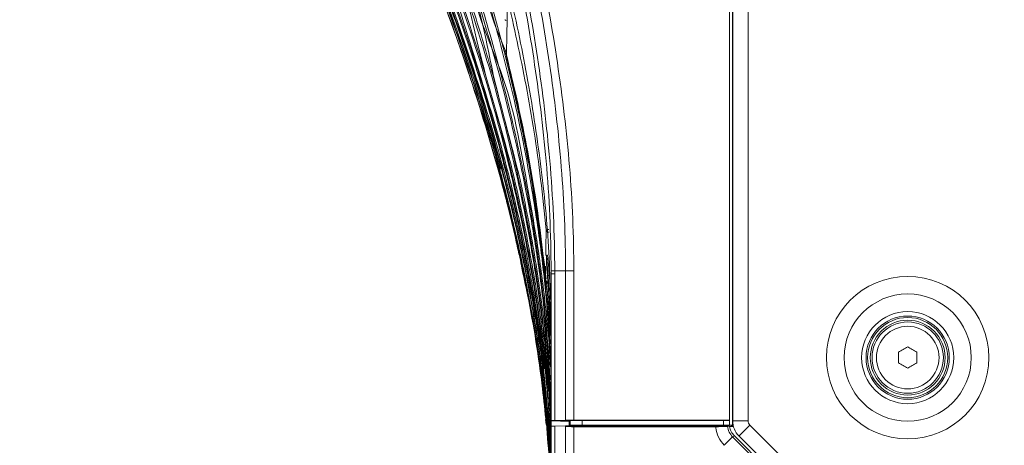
# Model space of a CAD drawing. Header units: millimetres. Extents: x 0 to 1118, y 0 to 864.
# Tile 483 of 512: x 766 to 808, y 548 to 566. Entities that reach past the tile are written whole.
import ezdxf

# ---------------------------------------------------------------- set-up
doc = ezdxf.new("R2010")
doc.units = ezdxf.units.MM
doc.styles.add('SLDTEXTSTYLE0', font='TXT', dxfattribs={"width": 0.605})
doc.dimstyles.new('SLDDIMSTYLE4', dxfattribs={"dimtxt": 3.175, "dimasz": 3.302, "dimexe": 0, "dimexo": 0.0625, "dimgap": 0.79375, "dimtad": 0, "dimtih": 1, "dimtoh": 1, "dimlfac": 4, "dimrnd": 1e-09, "dimzin": 4, "dimdsep": 46, "dimtxsty": 'SLDTEXTSTYLE0', "dimsah": 1, "dimcen": 0.09, "dimadec": 0, "dimazin": 1, "dimtfac": 1, "dimtofl": 0, "dimtmove": 0, "dimatfit": 3, "dimfxl": 1, "dimfrac": 2, "dimtolj": 1, "dimtzin": 12, "dimarcsym": 0})
doc.dimstyles.new('SLDDIMSTYLE8', dxfattribs={"dimtxt": 3.175, "dimasz": 3.302, "dimexe": 0, "dimexo": 0.0625, "dimgap": 0.79375, "dimtad": 0, "dimtih": 1, "dimtoh": 1, "dimlfac": 4, "dimrnd": 1e-09, "dimzin": 12, "dimdsep": 46, "dimtxsty": 'SLDTEXTSTYLE0', "dimsah": 1, "dimcen": 0.09, "dimadec": 0, "dimazin": 3, "dimtfac": 1, "dimtofl": 0, "dimtmove": 0, "dimatfit": 3, "dimfxl": 1, "dimfrac": 2, "dimtolj": 1, "dimtzin": 12, "dimarcsym": 0})

# ---------------------------------------------------------------- blocks, each defined once
blk = doc.blocks.new('_D_28')
at = {"color": 7, "linetype": 'Continuous', "lineweight": 0}
for p, q in [((876.035, 617.934), (876.035, 526.514)), ((796.035, 542.934), (796.035, 526.514)), ((796.035, 528.114), (834.58, 528.114)), ((876.035, 528.114), (837.49, 528.114))]:
    blk.add_line(p, q, dxfattribs=at)
for points in [[(796.035, 528.114), (799.337, 527.606), (799.337, 528.622)], [(876.035, 528.114), (872.733, 528.622), (872.733, 527.606)]]:
    blk.add_solid(points, dxfattribs=at)
at = {"color": 7, "linetype": 'Continuous', "lineweight": 0, "insert": (834.58, 529.771), "char_height": 3.175, "attachment_point": 1, "style": 'SLDTEXTSTYLE0'}
blk.add_mtext('B', dxfattribs=at)
blk = doc.blocks.new('_D_29')
at = {"color": 7, "linetype": 'Continuous', "lineweight": 0}
for p, q in [((874.435, 619.534), (698.437, 619.534)), ((700.037, 619.534), (700.037, 584.47)), ((700.037, 544.534), (700.037, 579.598)), ((794.435, 544.534), (698.437, 544.534))]:
    blk.add_line(p, q, dxfattribs=at)
for points in [[(700.037, 619.534), (699.529, 616.232), (700.545, 616.232)], [(700.037, 544.534), (700.545, 547.836), (699.529, 547.836)]]:
    blk.add_solid(points, dxfattribs=at)
at = {"color": 7, "linetype": 'Continuous', "lineweight": 0, "insert": (698.463, 583.69), "char_height": 3.175, "attachment_point": 1, "style": 'SLDTEXTSTYLE0'}
blk.add_mtext('C', dxfattribs=at)
blk = doc.blocks.new('_D_35')
at = {"color": 7, "linetype": 'Continuous', "lineweight": 0}
for p, q in [((794.435, 677.284), (669.723, 677.284)), ((671.323, 677.284), (671.323, 613.345)), ((671.323, 544.534), (671.323, 608.473)), ((791.287, 544.534), (669.723, 544.534))]:
    blk.add_line(p, q, dxfattribs=at)
for points in [[(671.323, 677.284), (670.815, 673.982), (671.831, 673.982)], [(671.323, 544.534), (671.831, 547.836), (670.815, 547.836)]]:
    blk.add_solid(points, dxfattribs=at)
at = {"color": 7, "linetype": 'Continuous', "lineweight": 0, "insert": (664.653, 612.565), "char_height": 3.175, "attachment_point": 1, "style": 'SLDTEXTSTYLE0'}
blk.add_mtext('531.00', dxfattribs=at)

msp = doc.modelspace()

# ---------------------------------------------------------------- linework, layer by layer
at = {"color": 9, "linetype": 'Continuous', "lineweight": 0}
for p, q in [((796.2848, 672.4964), (796.2848, 549.3214)), ((796.9473, 672.3181), (796.9473, 549.4997)), ((786.6832, 565.0521), (785.7828, 568.3788)), ((786.7051, 564.9637), (786.6832, 565.0521)), ((786.7141, 564.9257), (786.7051, 564.9637)), ((786.7538, 564.9714), (786.7641, 564.938)), ((788.8061, 555.8122), (789.2634, 555.8122)), ((788.8061, 555.8122), (788.8063, 555.6796)), ((788.8063, 555.6796), (788.8063, 549.5151)), ((789.2634, 549.5231), (789.2634, 555.8122)), ((789.6169, 555.8122), (789.6169, 549.5256)), ((788.4574, 555.3573), (788.4665, 555.2893)), ((788.4665, 555.2893), (788.4712, 555.2541)), ((788.4665, 555.2893), (788.5165, 555.2886)), ((788.4871, 555.0397), (788.4391, 555.0352)), ((788.4871, 555.0397), (788.6286, 553.0828)), ((788.249, 551.5908), (788.3147, 551.1147)), ((788.4955, 549.4324), (788.5451, 548.751)), ((789.9598, 549.5138), (789.9598, 549.3214)), ((795.9098, 549.3214), (795.9098, 549.5143)), ((796.9473, 549.4997), (796.2973, 549.4997)), ((788.8063, 549.2783), (788.8063, 542.909)), ((789.2634, 549.2714), (795.7283, 549.2714)), ((789.2634, 542.881), (789.2634, 549.2565)), ((789.6169, 549.254), (789.6169, 542.8835)), ((795.7283, 549.2714), (795.8331, 549.2714)), ((797.0206, 549.323), (800.8239, 545.5196)), ((795.9408, 548.4704), (796.2935, 548.8231)), ((796.3694, 548.8619), (796.2935, 548.8231)), ((796.2935, 548.8231), (800.324, 544.7926))]:
    msp.add_line(p, q, dxfattribs=at)
at = {"color": 7, "linetype": 'Continuous', "lineweight": 15}
for p, q in [((796.1598, 549.5256), (796.1598, 672.2922)), ((796.2973, 672.3181), (796.2973, 549.4997)), ((786.7526, 564.971), (786.7538, 564.9714)), ((786.7757, 564.842), (786.7749, 564.8418)), ((785.7625, 562.4641), (785.9243, 561.9482)), ((788.457, 556.1587), (788.4611, 556.4446)), ((788.6598, 549.5089), (788.6598, 555.6796)), ((788.4147, 555.4391), (788.4146, 555.4391)), ((788.419, 555.2455), (788.415, 555.2842)), ((803.2723, 551.9352), (803.2723, 552.3827)), ((804.0473, 552.3827), (804.0473, 551.9352)), ((788.448, 549.3492), (788.4256, 549.5628)), ((788.6598, 549.5089), (789.4222, 549.5089)), ((788.6598, 549.4964), (788.6598, 549.5089)), ((788.6598, 549.4964), (789.4222, 549.4698)), ((788.6598, 549.2722), (788.6598, 549.4964)), ((788.8063, 549.5151), (789.2634, 549.5231)), ((789.4098, 549.4702), (789.4098, 549.2863)), ((789.4222, 549.4698), (789.4222, 549.5089)), ((789.4598, 549.3214), (789.4598, 549.5105)), ((789.6169, 549.5256), (796.1598, 549.5256)), ((796.1598, 549.5143), (789.7832, 549.5138)), ((796.1598, 549.5143), (796.1598, 549.5256)), ((796.1598, 549.5143), (796.1598, 549.3214)), ((788.587, 548.5946), (788.563, 548.9923)), ((788.6598, 542.9095), (788.6598, 549.2722)), ((789.2634, 549.2863), (788.8063, 549.2783)), ((789.2634, 549.2714), (789.2634, 549.2863)), ((789.2634, 549.2863), (795.7283, 549.2863)), ((789.2634, 549.2565), (789.2634, 549.2714)), ((789.2634, 549.2565), (795.7283, 549.2565)), ((789.4598, 549.3214), (789.9598, 549.3214)), ((795.5794, 549.254), (789.6169, 549.254)), ((795.9098, 549.3214), (789.9598, 549.3214)), ((790.8098, 549.2863), (790.8098, 549.3214)), ((791.3098, 549.3214), (791.3098, 549.2863)), ((794.9773, 549.3214), (795.0124, 549.2863)), ((795.7283, 549.2714), (795.7283, 549.2863)), ((795.7283, 549.2863), (795.8331, 549.2714)), ((795.7283, 549.2565), (795.8331, 549.2714)), ((795.7283, 549.2714), (795.7283, 549.2565)), ((795.8331, 549.2714), (795.9098, 549.2823)), ((795.9098, 549.3214), (796.1598, 549.3214)), ((795.9098, 549.2823), (796.1581, 549.2823)), ((796.0798, 549.2621), (796.1581, 549.2823)), ((796.1598, 549.2714), (796.1581, 549.2823)), ((796.2324, 549.3214), (796.1598, 549.3214)), ((796.1598, 549.2714), (796.1617, 549.2605)), ((796.3297, 549.2605), (796.1617, 549.2605)), ((796.2324, 549.3214), (796.3152, 549.3214)), ((796.2933, 549.2605), (796.2324, 549.3214)), ((796.3694, 548.8619), (800.3628, 544.8685)), ((796.5609, 548.8634), (800.3643, 545.06))]:
    msp.add_line(p, q, dxfattribs=at)
at = {"color": 9, "linetype": 'Continuous', "lineweight": 0, "flags": 128}
for points in [[(786.7296, 565.0637), (786.7211, 565.0616), (786.7129, 565.0595), (786.7052, 565.0576), (786.6984, 565.0559), (786.6927, 565.0545), (786.6881, 565.0534), (786.6849, 565.0526), (786.6832, 565.0521)], [(786.7641, 564.938), (786.7551, 564.9358), (786.7463, 564.9336), (786.7381, 564.9316), (786.7307, 564.9298), (786.7244, 564.9282), (786.7195, 564.927), (786.716, 564.9261), (786.7141, 564.9257)], [(788.5658, 557.5471), (788.5429, 557.545), (788.5209, 557.543), (788.5006, 557.5412), (788.4828, 557.5396), (788.4679, 557.5382), (788.4565, 557.5372), (788.4491, 557.5365), (788.4458, 557.5362)], [(788.4665, 555.2893), (788.4568, 555.2883), (788.4474, 555.2874), (788.4387, 555.2866), (788.431, 555.2858), (788.4245, 555.2852), (788.4196, 555.2847), (788.4164, 555.2844), (788.415, 555.2842)], [(797.0206, 549.323), (796.9309, 549.2333), (796.8447, 549.1471), (796.7652, 549.0676), (796.6955, 548.998), (796.6384, 548.9408), (796.5959, 548.8983), (796.5698, 548.8722), (796.5609, 548.8634)]]:
    msp.add_lwpolyline(points, dxfattribs=at)
at = {"color": 7, "linetype": 'Continuous', "lineweight": 15, "flags": 128}
for points in [[(786.7757, 564.842), (786.7714, 564.8673), (786.7713, 564.8738)], [(803.2723, 552.3827), (803.3207, 552.4106), (803.3692, 552.4386), (803.4176, 552.4665), (803.4661, 552.4945), (803.5145, 552.5225), (803.563, 552.5505), (803.6114, 552.5784), (803.6598, 552.6064)], [(803.6598, 552.6064), (803.7082, 552.5784), (803.7567, 552.5505), (803.8051, 552.5225), (803.8536, 552.4945), (803.902, 552.4665), (803.9505, 552.4386), (803.9989, 552.4106), (804.0473, 552.3827)], [(803.6598, 551.7115), (803.6114, 551.7394), (803.563, 551.7674), (803.5145, 551.7954), (803.4661, 551.8233), (803.4176, 551.8513), (803.3692, 551.8793), (803.3207, 551.9073), (803.2723, 551.9352)], [(804.0473, 551.9352), (803.9989, 551.9073), (803.9505, 551.8793), (803.902, 551.8513), (803.8536, 551.8233), (803.8051, 551.7954), (803.7567, 551.7674), (803.7082, 551.7394), (803.6598, 551.7115)]]:
    msp.add_lwpolyline(points, dxfattribs=at)
at = {"color": 9, "linetype": 'Continuous', "lineweight": 0}
for radius in [3.4165, 2.677, 1.9375, 1.3179]:
    msp.add_circle((803.6598, 552.1589), radius, dxfattribs=at)
at = {"color": 7, "linetype": 'Continuous', "lineweight": 15}
for radius in [1.75, 1.6875, 1.575, 1.5]:
    msp.add_circle((803.6598, 552.1589), radius, dxfattribs=at)
for centre, radius, start, end in [((786.8963, 564.8714), 0.125, 178.90112, 193.67616), ((788.539, 555.4513), 0.125, 185.61202, 267.07565), ((797.1973, 549.4998), 0.9, 180, 225)]:
    msp.add_arc(centre, radius, start, end, dxfattribs=at)
at = {"color": 9, "linetype": 'Continuous', "lineweight": 0}
for centre, radius, start, end in [((788.5651, 557.5555), 0.1208, 189.19968, 270.32601), ((788.5354, 555.457), 0.122, 188.43244, 269.62857), ((797.1973, 549.4998), 0.25, 180, 225)]:
    msp.add_arc(centre, radius, start, end, dxfattribs=at)
at = {"color": 7, "linetype": 'Continuous', "lineweight": 15}
for centre, major_axis, start_param, end_param in [((789.1598, 549.5089), (0.5, 0), 2.3561945, 3.1415927), ((789.6169, 549.5169), (0.5, 0), 1.5707963, 2.3561945), ((789.7848, 549.5073), (0.375, 0), 1.5751596, 2.8835018), ((789.1598, 549.2722), (0.5, 0), 2.3561945, 3.1415927), ((789.6169, 549.2627), (0.5, 0), 3.9269908, 4.712389)]:
    msp.add_ellipse(centre, major_axis=major_axis, ratio=0.0174551, start_param=start_param, end_param=end_param, dxfattribs=at)
at = {"color": 9, "linetype": 'Continuous', "lineweight": 0}
for points, knots in [([(788.6596, 555.8137), (788.6468, 556.5834), (788.6212, 558.1242), (788.4084, 561.1099), (787.9627, 564.764), (787.181, 569.0569), (786.1927, 573.3116), (785.0298, 577.5202), (783.7195, 581.6879), (782.2883, 585.8166), (780.2544, 591.2841), (778.363, 596.0286), (776.5143, 600.7964), (775.2255, 604.2441), (774.0522, 607.7502), (773.229, 610.6134), (772.6867, 612.7759), (772.2318, 614.9489), (771.8742, 617.1315), (771.6217, 619.3304), (771.4827, 621.5425), (771.4651, 623.7586), (771.5741, 625.9729), (771.8136, 628.1784), (772.1871, 630.3657), (772.6955, 632.5286), (773.3342, 634.6534), (774.0972, 636.735), (774.9722, 638.7691), (775.9431, 640.7552), (776.9929, 642.6987), (778.4678, 645.2349), (780.4077, 648.3353), (782.4575, 651.5847), (784.1364, 654.4259), (785.3724, 656.7189), (786.4189, 658.9306), (787.275, 661.0701), (787.9702, 663.2854), (788.3951, 665.2886), (788.6148, 667.0334), (788.6445, 668.0115), (788.6593, 668.5018)], [0, 0, 0, 0, 0.01938218, 0.03880038, 0.07534504, 0.11202174, 0.14862831, 0.18530126, 0.22194319, 0.25862458, 0.29532623, 0.36882954, 0.38723608, 0.42409835, 0.46150969, 0.48029814, 0.49910744, 0.51763718, 0.5361869, 0.55477823, 0.57334817, 0.5919727, 0.61055336, 0.62914281, 0.64780058, 0.6663926, 0.6850542, 0.70363519, 0.72218849, 0.74078709, 0.7592836, 0.77780008, 0.81465829, 0.85137108, 0.87454728, 0.89775461, 0.9169499, 0.93613964, 0.95575437, 0.97535938, 0.98764666, 1, 1, 1, 1]), ([(788.8058, 668.5055), (788.7938, 668.0125), (788.7699, 667.0264), (788.5595, 665.2783), (788.1442, 663.2768), (787.4558, 661.053), (786.598, 658.8876), (785.5425, 656.6472), (784.2989, 654.3379), (782.6166, 651.4915), (780.5639, 648.2404), (778.6231, 645.1435), (777.1489, 642.6126), (776.1008, 640.6765), (775.1319, 638.6974), (774.2589, 636.6721), (773.4985, 634.6003), (772.8624, 632.4854), (772.3559, 630.3343), (771.9842, 628.1559), (771.7455, 625.9607), (771.6375, 623.756), (771.6559, 621.5495), (771.7947, 619.3473), (772.0475, 617.1561), (772.4047, 614.9817), (772.8595, 612.8156), (773.4017, 610.6598), (774.2248, 607.8035), (775.3982, 604.3037), (776.6867, 600.8608), (778.5358, 596.0944), (780.4273, 591.3486), (782.4595, 585.8771), (783.8906, 581.7434), (785.1992, 577.5699), (786.3606, 573.3542), (787.3455, 569.0922), (788.1239, 564.791), (788.5675, 561.1205), (788.768, 558.1406), (788.8061, 556.5617), (788.8061, 555.8122), (788.8061, 555.8122)], [0, 0, 0, 0, 0.0124156, 0.0248326, 0.0442888, 0.0638163, 0.0833864, 0.102901, 0.1261536, 0.1494116, 0.1861517, 0.2229768, 0.2414386, 0.2598986, 0.2784059, 0.2969111, 0.3154101, 0.3339501, 0.3524897, 0.3710264, 0.3895636, 0.4080613, 0.4265798, 0.4450991, 0.4635997, 0.4821013, 0.5005705, 0.5193186, 0.5380678, 0.575411, 0.6122364, 0.6306344, 0.7041537, 0.7408818, 0.7776078, 0.8142993, 0.8510028, 0.8877028, 0.9243996, 0.9610885, 0.980545, 0.9999999, 1, 1, 1, 1]), ([(789.2634, 555.8122), (789.2634, 555.8122), (789.2634, 556.5375), (789.2155, 558.7198), (788.918, 562.3507), (788.2784, 566.6774), (787.4101, 570.964), (786.3466, 575.2065), (785.1196, 579.4049), (783.755, 583.5618), (782.2782, 587.6807), (780.7195, 591.7709), (779.1113, 595.8439), (777.4993, 599.9192), (775.9419, 604.0207), (774.5158, 608.1761), (773.5164, 611.7035), (772.8798, 614.5684), (772.4964, 616.7381), (772.2169, 618.9259), (772.0514, 621.1261), (772.0066, 623.3335), (772.0899, 625.5404), (772.3042, 627.738), (772.6539, 629.9186), (773.1403, 632.0733), (773.7597, 634.1944), (774.5082, 636.2727), (775.3714, 638.303), (776.3351, 640.2845), (777.3802, 642.221), (778.855, 644.7518), (780.8023, 647.8449), (782.8767, 651.1021), (784.591, 653.9681), (785.8549, 656.283), (786.9172, 658.4968), (787.776, 660.601), (788.4794, 662.7611), (788.9482, 664.8125), (789.2165, 666.733), (789.2477, 667.9147), (789.2634, 668.5055)], [0, 0, 0, 0, 0.0000001, 0.0182549, 0.0549227, 0.0916009, 0.1282775, 0.1649582, 0.2016499, 0.2383441, 0.2750562, 0.3117701, 0.348506, 0.3852707, 0.4220717, 0.4589178, 0.4958144, 0.5142712, 0.5327612, 0.55125, 0.5697591, 0.5882671, 0.6067898, 0.6253117, 0.6438065, 0.6623381, 0.6808701, 0.6993857, 0.7179031, 0.7363699, 0.7548217, 0.7732755, 0.8100823, 0.8468029, 0.8704662, 0.8941239, 0.9131571, 0.9322387, 0.9512837, 0.9702671, 0.985135, 1, 1, 1, 1]), ([(789.6169, 668.5038), (789.5974, 667.903), (789.5583, 666.7015), (789.2742, 664.7553), (788.7878, 662.6821), (788.066, 660.504), (787.1885, 658.383), (786.108, 656.1572), (784.8275, 653.8346), (783.0982, 650.9679), (781.0114, 647.7155), (779.0568, 644.631), (777.5789, 642.1101), (776.5334, 640.1834), (775.5704, 638.2127), (774.7087, 636.1944), (773.9623, 634.1286), (773.3452, 632.0203), (772.8611, 629.8787), (772.5136, 627.7109), (772.3012, 625.526), (772.2196, 623.3315), (772.2658, 621.1362), (772.4327, 618.9476), (772.7137, 616.7711), (773.0988, 614.6119), (773.7381, 611.7597), (774.7422, 608.2458), (776.1753, 604.104), (777.741, 600.0121), (779.3624, 595.9426), (780.9808, 591.8715), (782.5499, 587.7806), (784.0376, 583.6579), (785.4127, 579.4954), (786.6508, 575.288), (787.7249, 571.0347), (788.6055, 566.7327), (789.2523, 562.3876), (789.5714, 558.7375), (789.6056, 556.5427), (789.6169, 555.8122)], [0, 0, 0, 0, 0.0151052, 0.0302135, 0.0493734, 0.0685948, 0.0878524, 0.1070619, 0.1307912, 0.1545261, 0.1912488, 0.2279761, 0.2463529, 0.2647277, 0.2830942, 0.3014952, 0.3198943, 0.3383011, 0.3567075, 0.3750776, 0.393479, 0.4118812, 0.4302759, 0.4486715, 0.4670576, 0.4854449, 0.5038098, 0.5405501, 0.5772798, 0.614004, 0.6507265, 0.6874493, 0.7241836, 0.7609161, 0.7976672, 0.8344158, 0.8711927, 0.9079655, 0.9448022, 0.9816286, 1, 1, 1, 1]), ([(788.6317, 546.8963), (788.5667, 548.0016), (788.4365, 550.217), (788.0046, 553.2195), (787.5016, 555.9086), (786.7822, 559.0845), (785.6783, 563.002), (784.0845, 567.6245), (782.7972, 570.6137), (782.1525, 572.111)], [0, 0, 0, 0, 0.12681142, 0.25418013, 0.34720808, 0.4402394, 0.62720029, 0.81326876, 1, 1, 1, 1]), ([(782.1963, 572.1307), (782.1963, 572.1307), (782.9242, 570.6748), (784.0864, 567.6253), (785.5381, 563.6078), (786.2553, 561.0623), (786.5309, 560.084)], [0, 0, 0, 0, 0.0000013, 0.3810779, 0.7621453, 1, 1, 1, 1]), ([(788.6557, 546.8974), (788.633, 547.6512), (788.5877, 549.1608), (788.3734, 551.4739), (788.0595, 553.8332), (787.6361, 556.2373), (787.1242, 558.629), (786.33, 561.7882), (785.1635, 565.6919), (784.0025, 568.7321), (783.421, 570.255)], [0, 0, 0, 0, 0.0940133, 0.1882532, 0.2894724, 0.3906979, 0.4925238, 0.5943529, 0.7968095, 1, 1, 1, 1]), ([(783.4655, 570.2728), (783.4655, 570.2728), (784.1934, 568.8169), (785.1394, 565.6794), (786.4656, 561.5511), (787.3565, 557.8527), (787.9814, 554.7452), (788.2471, 552.6799), (788.374, 551.6931)], [0, 0, 0, 0, 0.0000009, 0.2534086, 0.5067977, 0.6759318, 0.8451456, 1, 1, 1, 1]), ([(788.6598, 547.0772), (788.6306, 548.254), (788.5813, 550.2427), (788.2811, 553.0288), (787.9262, 555.444), (787.4739, 557.8489), (786.7555, 561.0271), (785.6767, 564.9567), (784.5839, 568.022), (784.0365, 569.5576)], [0, 0, 0, 0, 0.15303734, 0.25862666, 0.36422336, 0.47051746, 0.57681526, 0.78801672, 1, 1, 1, 1]), ([(784.0813, 569.5744), (784.0813, 569.5743), (784.9843, 568.2199), (785.5546, 564.8894), (786.9023, 560.7966), (787.684, 557.0656), (788.24, 553.8991), (788.4468, 551.7801), (788.548, 550.7439)], [0, 0, 0, 0, 0.0000007, 0.2515821, 0.5031375, 0.6711061, 0.8391596, 1, 1, 1, 1]), ([(788.6598, 548.0206), (788.6495, 548.7084), (788.627, 550.1969), (788.452, 552.4807), (788.1681, 554.8723), (787.7845, 557.256), (787.3783, 559.2972), (786.8891, 561.4526), (786.3052, 563.7196), (785.5219, 566.3942), (784.9293, 568.1472), (784.6368, 569.0125)], [0, 0, 0, 0, 0.0961082, 0.2079938, 0.319889, 0.4325863, 0.5452885, 0.6106642, 0.7414314, 0.8723648, 1, 1, 1, 1]), ([(784.6819, 569.0282), (784.6819, 569.0282), (785.5849, 567.6737), (786.0303, 564.3002), (787.2939, 560.2017), (787.9718, 556.4786), (788.4293, 553.4056), (788.5663, 551.3747), (788.631, 550.4147)], [0, 0, 0, 0, 0.0000007, 0.255862, 0.5116888, 0.6802258, 0.8488507, 1, 1, 1, 1]), ([(788.6598, 549.1669), (788.6572, 549.5004), (788.6488, 550.5868), (788.5551, 552.4247), (788.3441, 554.6794), (788.0413, 556.9291), (787.6212, 559.3783), (787.0279, 562.1852), (786.2308, 565.3416), (785.557, 567.5262), (785.2198, 568.6195)], [0, 0, 0, 0, 0.0504526, 0.1643608, 0.2782781, 0.3929864, 0.507699, 0.6541653, 0.8269289, 1, 1, 1, 1]), ([(785.2653, 568.6341), (785.2653, 568.6341), (785.2653, 567.0061), (786.9098, 563.993), (787.5422, 559.9563), (788.1345, 556.7078), (788.4191, 554.3759), (788.5805, 552.7522), (788.6145, 551.9585), (788.6195, 551.8404)], [0, 0, 0, 0, 0.0000009, 0.2844795, 0.5689106, 0.7150541, 0.8611894, 0.9793453, 1, 1, 1, 1]), ([(785.8286, 568.3922), (785.8286, 568.3922), (785.8286, 567.2428), (786.2791, 566.1532), (786.7296, 565.0637)], [0, 0, 0, 0, 0.0000043, 1, 1, 1, 1]), ([(788.4458, 557.5362), (788.3733, 558.2472), (788.166, 560.2814), (787.6507, 563.5422), (787.0949, 566.0653), (786.8252, 567.2894)], [0, 0, 0, 0, 0.2166791, 0.6199711, 1, 1, 1, 1]), ([(788.415, 555.2842), (788.2542, 556.6277), (787.9325, 559.3147), (787.291, 562.5204), (786.8448, 564.3807), (786.7141, 564.9257)], [0, 0, 0, 0, 0.41419728, 0.82837634, 1, 1, 1, 1]), ([(786.7296, 565.0637), (786.7343, 565.0446), (786.742, 565.0137), (786.7497, 564.9828), (786.7526, 564.971)], [0, 0, 0, 0, 0.6185481, 1, 1, 1, 1]), ([(786.7641, 564.938), (786.8949, 564.3927), (787.3413, 562.5311), (787.9736, 559.3786), (788.2895, 556.7459), (788.4441, 555.4574)], [0, 0, 0, 0, 0.1746262, 0.5960799, 1, 1, 1, 1]), ([(788.4298, 556.4554), (788.4309, 556.5295), (788.436, 556.8693), (788.4415, 557.2436), (788.4458, 557.5362)], [0, 0, 0, 0, 0.2180547, 1, 1, 1, 1]), ([(788.6598, 552.118), (788.6495, 552.8451), (788.6359, 553.8093), (788.5571, 555.2514), (788.4996, 555.9663), (788.4611, 556.4446)], [0, 0, 0, 0, 0.5034196, 0.6676885, 1, 1, 1, 1]), ([(788.5076, 556.4658), (788.5712, 555.7447), (788.6406, 554.9578), (788.6583, 554.1685), (788.6598, 554.1024)], [0, 0, 0, 0, 0.9162722, 1, 1, 1, 1]), ([(788.4147, 555.4391), (788.4167, 555.5713), (788.4194, 555.752), (788.4223, 555.948), (788.4231, 556.0008)], [0, 0, 0, 0, 0.73097307, 1, 1, 1, 1]), ([(788.6598, 555.6795), (788.6598, 555.6795), (788.6598, 555.7242), (788.6597, 555.769), (788.6596, 555.8137)], [0, 0, 0, 0, 0.0001111, 1, 1, 1, 1]), ([(788.8061, 555.8122), (788.7843, 555.8123), (788.7407, 555.8124), (788.6953, 555.8128), (788.6653, 555.8132), (788.6615, 555.8135), (788.6596, 555.8137)], [0, 0, 0, 0, 0.2499974, 0.4999996, 0.7500008, 1, 1, 1, 1]), ([(788.8063, 555.6796), (788.7844, 555.6796), (788.7407, 555.6796), (788.6953, 555.6796), (788.6654, 555.6796), (788.6617, 555.6796), (788.6598, 555.6796)], [0, 0, 0, 0, 0.2500017, 0.500001, 0.7499979, 1, 1, 1, 1]), ([(789.6169, 555.8122), (789.5842, 555.8122), (789.5187, 555.8122), (789.4245, 555.8122), (789.3367, 555.8122), (789.2878, 555.8122), (789.2634, 555.8122)], [0, 0, 0, 0, 0.25000922, 0.50000272, 0.74999428, 1, 1, 1, 1]), ([(788.4391, 555.0352), (788.4351, 555.077), (788.4285, 555.1471), (788.4217, 555.2172), (788.419, 555.2455)], [0, 0, 0, 0, 0.59634774, 1, 1, 1, 1]), ([(788.4665, 555.2547), (788.4694, 555.2249), (788.4764, 555.1532), (788.4831, 555.0816), (788.4871, 555.0397)], [0, 0, 0, 0, 0.4162931, 1, 1, 1, 1]), ([(788.6598, 550.5278), (788.6491, 551.2823), (788.6277, 552.7873), (788.5019, 554.2872), (788.4391, 555.0352)], [0, 0, 0, 0, 0.5012962, 1, 1, 1, 1]), ([(795.9408, 548.4704), (795.8514, 548.5791), (795.6727, 548.7966), (795.5943, 549.0886), (795.5806, 549.2408), (795.5794, 549.254)], [0, 0, 0, 0, 0.47730183, 0.95460723, 1, 1, 1, 1]), ([(796.0798, 549.2621), (796.0965, 549.1815), (796.1305, 549.0171), (796.2385, 548.8886), (796.2935, 548.8231)], [0, 0, 0, 0, 0.4906335, 1, 1, 1, 1])]:
    msp.add_open_spline(points, degree=3, knots=knots, dxfattribs=at)
at = {"color": 7, "linetype": 'Continuous', "lineweight": 15}
for points, knots in [([(781.4941, 573.273), (782.1661, 571.7941), (783.5124, 568.831), (785.1969, 564.2483), (786.3706, 560.3506), (787.0376, 557.7626), (787.2517, 556.7373), (787.2991, 556.5104)], [0, 0, 0, 0, 0.2740889, 0.5491535, 0.8232317, 0.9608833, 1, 1, 1, 1]), ([(788.4439, 549.4033), (788.3965, 549.8865), (788.219, 551.6943), (787.7872, 554.2903), (787.1761, 557.1814), (786.3875, 560.3404), (785.2051, 564.2342), (783.5235, 568.8251), (782.1779, 571.7887), (781.504, 573.2731)], [0, 0, 0, 0, 0.05830993, 0.2181819, 0.31570901, 0.41323926, 0.60917107, 0.80423854, 1, 1, 1, 1]), ([(782.1247, 572.1109), (782.7688, 570.6197), (784.0592, 567.6318), (785.6552, 563.0182), (786.7638, 559.1001), (787.487, 555.9251), (787.9937, 553.2324), (788.43, 550.2245), (788.5631, 548.0071), (788.6298, 546.8963)], [0, 0, 0, 0, 0.1860279, 0.3727113, 0.5587335, 0.6521885, 0.7456399, 0.8725715, 1, 1, 1, 1]), ([(782.7486, 571.1056), (783.3629, 569.6018), (784.5936, 566.589), (786.0992, 561.9451), (787.1263, 558.0045), (787.7773, 554.8132), (788.1875, 552.295), (788.5077, 549.656), (788.5968, 547.8173), (788.6414, 546.8967)], [0, 0, 0, 0, 0.1944852, 0.3896503, 0.5841316, 0.6818717, 0.779607, 0.8896418, 1, 1, 1, 1]), ([(788.6439, 546.8967), (788.6013, 547.8131), (788.5161, 549.6487), (788.2018, 552.281), (787.7974, 554.7929), (787.1525, 557.9854), (786.1324, 561.9264), (784.6318, 566.5806), (783.4061, 569.5955), (782.7922, 571.1056)], [0, 0, 0, 0, 0.10986955, 0.22009694, 0.31736425, 0.41463629, 0.61020457, 0.80475395, 1, 1, 1, 1]), ([(782.8364, 571.1245), (782.8364, 571.1245), (783.5631, 569.6711), (784.6219, 566.5779), (786.1888, 561.9599), (787.196, 558.0078), (787.8406, 554.8137), (788.2365, 552.4275), (788.4031, 550.8351), (788.4847, 550.0551)], [0, 0, 0, 0, 0.0000008, 0.2226488, 0.4460727, 0.6687454, 0.7806552, 0.89256, 1, 1, 1, 1]), ([(783.3633, 570.2549), (783.9463, 568.7387), (785.1142, 565.7011), (786.288, 561.8044), (787.0884, 558.6504), (787.6055, 556.2645), (788.0361, 553.8571), (788.3576, 551.4892), (788.579, 549.1682), (788.6288, 547.6548), (788.6538, 546.8973)], [0, 0, 0, 0, 0.20237182, 0.40544929, 0.50665063, 0.60784892, 0.70959845, 0.81134165, 0.90556733, 1, 1, 1, 1]), ([(783.9667, 569.5574), (784.5165, 568.0289), (785.618, 564.9666), (786.7881, 560.7531), (787.6284, 556.9821), (788.1911, 553.6664), (788.5646, 550.3055), (788.6598, 548.043), (788.6598, 546.9095), (788.6598, 546.9095)], [0, 0, 0, 0, 0.2095833, 0.4199011, 0.5638164, 0.7080879, 0.8537118, 0.9999994, 1, 1, 1, 1]), ([(784.5567, 569.0123), (785.0716, 567.4718), (786.1031, 564.3852), (787.0989, 560.4448), (787.7451, 557.267), (788.1385, 554.874), (788.4361, 552.462), (788.6175, 550.1048), (788.6598, 548.5529), (788.6598, 547.8128), (788.6598, 547.8128)], [0, 0, 0, 0, 0.22461658, 0.45003147, 0.56157359, 0.67311092, 0.78537528, 0.89763037, 0.99999931, 1, 1, 1, 1]), ([(785.1314, 568.6193), (785.6092, 567.0669), (786.5664, 563.9563), (787.4541, 560.0376), (788.0021, 556.9358), (788.3164, 554.6726), (788.5411, 552.3939), (788.6432, 550.4717), (788.6598, 549.3121), (788.6598, 548.9171), (788.6598, 548.9171)], [0, 0, 0, 0, 0.2424589, 0.4858004, 0.5992551, 0.7127053, 0.8268715, 0.941028, 0.9999993, 1, 1, 1, 1]), ([(785.6881, 568.3786), (786.1089, 566.8804), (786.9506, 563.8839), (787.7263, 560.0686), (788.1987, 556.9921), (788.4587, 554.7101), (788.6211, 552.4557), (788.6598, 550.9745), (788.6598, 550.2333), (788.6598, 550.2333)], [0, 0, 0, 0, 0.2530251, 0.5060559, 0.6325129, 0.7591501, 0.8794522, 0.9999988, 1, 1, 1, 1]), ([(788.6598, 553.5348), (788.6301, 554.7869), (788.5707, 557.2864), (788.1455, 561.0125), (787.5465, 564.7113), (786.9963, 567.1489), (786.7209, 568.3694)], [0, 0, 0, 0, 0.2505208, 0.5000691, 0.7496861, 1, 1, 1, 1]), ([(786.8252, 567.2894), (786.8215, 567.1131), (786.8102, 566.581), (786.7933, 565.7506), (786.7815, 565.1411), (786.7757, 564.842)], [0, 0, 0, 0, 0.201581, 0.6081964, 1, 1, 1, 1]), ([(786.7135, 566.3757), (786.7141, 566.3724), (786.7155, 566.3659), (786.7264, 566.3571), (786.7424, 566.3504), (786.7583, 566.3474), (786.7675, 566.3471), (786.7696, 566.347)], [0, 0, 0, 0, 0.2305433, 0.4606125, 0.7014954, 0.9306136, 1, 1, 1, 1]), ([(786.7526, 564.971), (786.7471, 564.9698), (786.7362, 564.9674), (786.7218, 564.9648), (786.7105, 564.9634), (786.7061, 564.9634), (786.7052, 564.9637), (786.7051, 564.9637)], [0, 0, 0, 0, 0.2368265, 0.473635, 0.7109958, 0.9753386, 1, 1, 1, 1]), ([(786.7757, 564.842), (786.9035, 564.3003), (787.3393, 562.454), (787.9536, 559.3267), (788.2631, 556.7171), (788.4147, 555.4391)], [0, 0, 0, 0, 0.17482279, 0.5958946, 1, 1, 1, 1]), ([(786.0246, 561.6283), (786.0766, 561.4637), (786.456, 560.2635), (786.9432, 558.4081), (787.3043, 556.7025), (787.4405, 556.0594)], [0, 0, 0, 0, 0.0900801, 0.65693194, 1, 1, 1, 1]), ([(787.3047, 556.5116), (787.3786, 556.1839), (787.484, 555.7158), (787.5829, 555.2177), (787.6126, 555.0683)], [0, 0, 0, 0, 0.70019106, 1, 1, 1, 1]), ([(788.4611, 556.4446), (788.4617, 556.4472), (788.463, 556.4524), (788.4727, 556.4592), (788.4866, 556.4638), (788.4991, 556.4656), (788.5061, 556.4658), (788.5076, 556.4658)], [0, 0, 0, 0, 0.2483067, 0.4972466, 0.7287145, 0.9392026, 1, 1, 1, 1]), ([(788.457, 556.1587), (788.5142, 555.4235), (788.6275, 553.9648), (788.6598, 552.5013), (788.6598, 551.7756), (788.6598, 551.7756)], [0, 0, 0, 0, 0.5039853, 0.9999966, 1, 1, 1, 1]), ([(788.3027, 550.7383), (788.2987, 550.7765), (788.157, 552.1389), (787.8613, 553.9013), (787.4927, 555.6067), (787.4053, 556.0108)], [0, 0, 0, 0, 0.021514, 0.7681024, 1, 1, 1, 1]), ([(788.4665, 555.2547), (788.461, 555.2541), (788.4499, 555.2528), (788.4354, 555.2504), (788.4246, 555.2481), (788.4201, 555.2466), (788.4191, 555.2457), (788.419, 555.2455), (788.419, 555.2455)], [0, 0, 0, 0, 0.2248329, 0.4496201, 0.674973, 0.9012991, 0.9770634, 1, 1, 1, 1]), ([(788.4712, 555.2541), (788.47, 555.2544), (788.4684, 555.2548), (788.4669, 555.2547), (788.4665, 555.2547)], [0, 0, 0, 0, 0.776297, 1, 1, 1, 1]), ([(788.6598, 552.0942), (788.6598, 552.0942), (788.6598, 552.1021), (788.6598, 552.1101), (788.6598, 552.118)], [0, 0, 0, 0, 0.00062539, 1, 1, 1, 1]), ([(795.5794, 549.254), (795.636, 549.2541), (795.7491, 549.2543), (795.8998, 549.2558), (796.0135, 549.258), (796.0679, 549.2603), (796.077, 549.2617), (796.0798, 549.2621)], [0, 0, 0, 0, 0.22564051, 0.45127451, 0.67670806, 0.90114126, 1, 1, 1, 1]), ([(796.1617, 549.2605), (796.1804, 549.1879), (796.2186, 549.039), (796.3183, 548.9219), (796.3694, 548.8619)], [0, 0, 0, 0, 0.4879725, 1, 1, 1, 1])]:
    msp.add_open_spline(points, degree=3, knots=knots, dxfattribs=at)

# ---------------------------------------------------------------- dimensions: what is measured, and where the dimension line sits
at = {"color": 7, "linetype": 'Continuous', "lineweight": 0}
dim = msp.add_linear_dim(base=(671.3228, 544.5339), p1=(796.0348, 677.2839), p2=(792.8873, 544.5339), angle=90, dimstyle='SLDDIMSTYLE4', dxfattribs=at)
dim.commit()
dim.dimension.update_dxf_attribs({"geometry": '_D_35', "text_midpoint": (671.3228, 610.9089), "dimtype": 160})
dim = msp.add_linear_dim(base=(700.0372, 544.5339), p1=(876.0348, 619.5339), p2=(796.0348, 544.5339), angle=90, text='C', dimstyle='SLDDIMSTYLE8', dxfattribs=at)
dim.commit()
dim.dimension.update_dxf_attribs({"geometry": '_D_29', "text_midpoint": (700.0372, 582.0339), "dimtype": 160})
dim = msp.add_linear_dim(base=(796.0348, 528.1144), p1=(876.0348, 619.5339), p2=(796.0348, 544.5339), text='B', dimstyle='SLDDIMSTYLE8', dxfattribs=at)
dim.commit()
dim.dimension.update_dxf_attribs({"geometry": '_D_28', "text_midpoint": (836.0348, 528.1144), "dimtype": 160})

doc.saveas('drawing.dxf')
